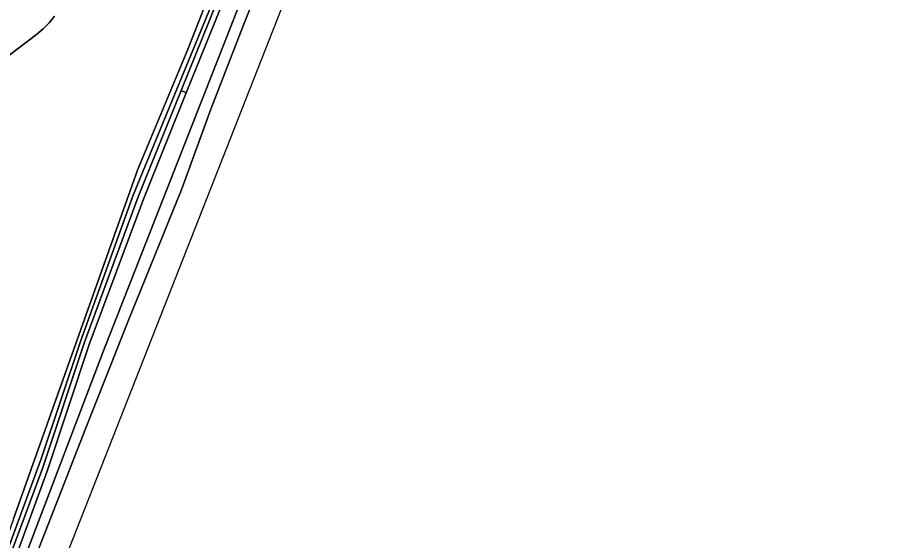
# Model space of a CAD drawing. Extents: x 157793 to 159380, y 380877 to 382313.
# Drawn here: x 159182.7 to 159380.2, y 381756 to 381872.9 of the extents above; entities that cross this region are included whole.
import ezdxf

# ---------------------------------------------------------------- set-up
doc = ezdxf.new("R2010")
doc.units = 0
for name, color, linetype in [('IMGEO_Groenvoorziening', 7, 'Continuous'), ('IMGEO_Haag', 7, 'Continuous'), ('IMGEO_Oever', 7, 'Continuous'), ('IMGEO_Voetpad_halfverhard', 7, 'Continuous'), ('IMGEO_Waterloop', 7, 'Continuous')]:
    doc.layers.add(name, color=color, linetype=linetype)

msp = doc.modelspace()

# ---------------------------------------------------------------- linework, layer by layer
at = {"layer": 'IMGEO_Groenvoorziening'}
for points in [[(159276.72, 382044.49), (159281.61, 382044.24), (159287.26, 382043.39), (159291.73, 382042.24), (159286.3, 382028.16), (159277.7, 382006.85), (159268.15, 381983.23), (159254.79, 381950.24), (159248.27, 381933.7), (159244.92, 381925.68), (159238.58, 381910.21), (159233.88, 381898.55), (159230.26, 381889.83), (159220.73, 381865.66), (159209.58, 381838.8), (159181.79, 381760.75), (159166.76, 381718.11), (159167.24, 381717.94), (159187.96, 381774.24), (159196.9, 381800.67), (159208.61, 381833.2), (159228.18, 381880.74)], [(159296.05, 382042.92), (159265.11, 381966.83), (159253.3, 381937.07), (159230.07, 381879.89), (159220.48, 381856.09), (159210.9, 381832.29), (159198.76, 381799.81), (159189.32, 381771.48), (159180.57, 381747.57), (159168.85, 381717.08), (159161.19, 381696.2), (159153.81, 381676.95), (159153.1, 381675.14), (159153.44, 381675.01), (159154.5, 381677.13), (159156.99, 381682.55), (159162.89, 381696.71), (159169.43, 381714.51), (159173.78, 381724.4), (159183.58, 381750.2), (159201.82, 381797.98), (159233.45, 381878.68)], [(159167.95, 381717.66), (159179.34, 381747.96), (159188.29, 381772.04), (159197.7, 381800.34), (159209.7, 381832.86), (159219.3, 381856.63), (159228.9, 381880.4), (159252.08, 381937.26), (159263.98, 381967.33), (159282.34, 382013.54), (159293.83, 382042.67)], [(159181.79, 381760.75), (159209.58, 381838.8), (159220.73, 381865.66), (159230.26, 381889.83), (159233.88, 381898.55), (159238.58, 381910.21), (159244.92, 381925.68), (159248.27, 381933.7), (159254.79, 381950.24), (159268.15, 381983.23)], [(159228.18, 381880.74), (159208.61, 381833.2), (159196.9, 381800.67), (159187.96, 381774.24), (159167.24, 381717.94)], [(159190.99, 381873.28), (159189.76, 381871.8), (159188.4, 381870.44), (159186.93, 381869.2), (159163.25, 381851.26)]]:
    msp.add_lwpolyline(points, dxfattribs=at)
at = {"layer": 'IMGEO_Haag'}
for points in [[(159276.72, 382044.49), (159281.61, 382044.24), (159287.26, 382043.39), (159291.73, 382042.24), (159286.3, 382028.16), (159277.7, 382006.85), (159268.15, 381983.23), (159254.79, 381950.24), (159248.27, 381933.7), (159244.92, 381925.68), (159238.58, 381910.21), (159233.88, 381898.55), (159230.26, 381889.83), (159220.73, 381865.66), (159209.58, 381838.8), (159181.79, 381760.75)], [(159167.24, 381717.94), (159187.96, 381774.24), (159196.9, 381800.67), (159208.61, 381833.2), (159228.18, 381880.74)]]:
    msp.add_lwpolyline(points, dxfattribs=at)
at = {"layer": 'IMGEO_Oever'}
for points in [[(159177.46, 381728.94), (159183.79, 381744.35), (159185.78, 381750), (159197.9, 381780.91), (159207.42, 381804.87), (159219.48, 381834.67), (159226, 381852.46), (159233.26, 381871.1), (159241.01, 381890.59), (159249.24, 381911.43), (159254.61, 381925.19), (159263.3, 381946.57), (159270.75, 381965.95), (159285.37, 382003.1), (159293.04, 382022.46), (159300.83, 382042.54), (159304.4, 382051.41), (159317.36, 382085.8)], [(159310.01, 382074.93), (159306.35, 382063.86), (159304.44, 382058.84), (159301.15, 382050.56), (159300.3, 382048.41), (159300.26, 382048.31), (159299.18, 382045.46), (159281.56, 382000), (159268.28, 381965.74), (159233.45, 381878.68), (159201.82, 381797.98), (159183.58, 381750.2), (159173.78, 381724.4)]]:
    msp.add_lwpolyline(points, dxfattribs=at)
at = {"layer": 'IMGEO_Voetpad_halfverhard'}
msp.add_lwpolyline([(159293.83, 382042.67), (159282.34, 382013.54), (159263.98, 381967.33), (159252.08, 381937.26), (159228.9, 381880.4), (159219.3, 381856.63), (159220.48, 381856.09), (159230.07, 381879.89), (159253.3, 381937.07), (159265.11, 381966.83)], dxfattribs=at)
msp.add_lwpolyline([(159220.48, 381856.09), (159219.3, 381856.63), (159209.7, 381832.86), (159197.7, 381800.34), (159188.29, 381772.04), (159179.34, 381747.96), (159167.95, 381717.66), (159159.93, 381696.39), (159153.08, 381679.58), (159151.71, 381675.69), (159153.1, 381675.14), (159153.81, 381676.95), (159161.19, 381696.2), (159168.85, 381717.08), (159180.57, 381747.57), (159189.32, 381771.48), (159198.76, 381799.81), (159210.9, 381832.29)], close=True, dxfattribs=at)
at = {"layer": 'IMGEO_Waterloop'}
for points in [[(159064.13, 381423.55), (159112.58, 381546.65), (159194.3, 381754.28), (159308.56, 382044.58), (159380.18, 382226.57), (159380.2, 382245.71), (159374.65, 382242.65), (159374.74, 382241.34)], [(159317.36, 382085.8), (159304.4, 382051.41), (159300.83, 382042.54), (159293.04, 382022.46), (159285.37, 382003.1), (159270.75, 381965.95), (159263.3, 381946.57), (159254.61, 381925.19), (159249.24, 381911.43), (159241.01, 381890.59), (159233.26, 381871.1), (159226, 381852.46), (159219.48, 381834.67), (159207.42, 381804.87), (159197.9, 381780.91), (159185.78, 381750), (159183.79, 381744.35), (159177.46, 381728.94)], [(159163.25, 381851.26), (159186.93, 381869.2), (159188.4, 381870.44), (159189.76, 381871.8), (159190.99, 381873.28)]]:
    msp.add_lwpolyline(points, dxfattribs=at)

doc.saveas('drawing.dxf')
